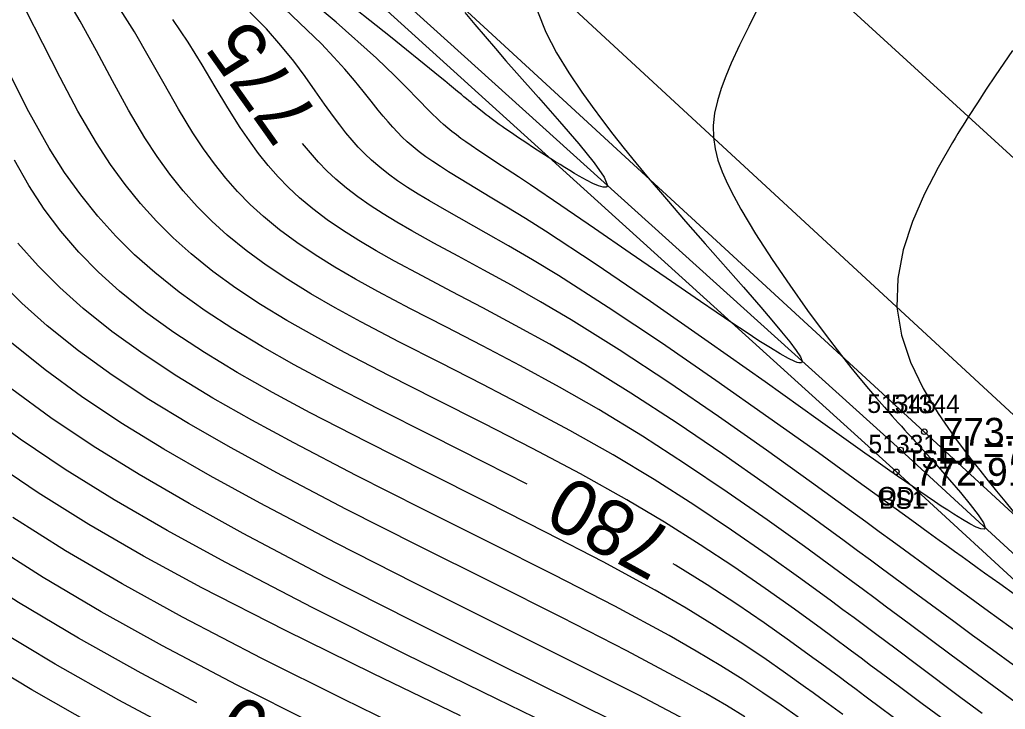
# Model space of a CAD drawing. Extents: x 1378535 to 1380697, y 997729 to 1000024.
# Drawn here: x 1379799.5 to 1379852.8, y 998775.1 to 998812.4 of the extents above; entities that cross this region are included whole.
import ezdxf

# ---------------------------------------------------------------- set-up
doc = ezdxf.new("R2010")
doc.units = 0
for name, color, linetype in [('RD_DTM_BkLn1', 7, 'Continuous'), ('RD_DTM_BkLn2', 7, 'Continuous'), ('RD_DTM_BkLn_txCode', 7, 'Continuous'), ('RD_DTM_Major1', 7, 'Continuous'), ('RD_DTM_Major1_Lbl', 7, 'Continuous'), ('RD_DTM_Minor1', 7, 'Continuous'), ('RD_EX_H2O', 7, 'Continuous'), ('RD_EX_H2O_txCode', 7, 'Continuous'), ('RD_EX_Road', 7, 'Continuous'), ('RD_EX_TX_H2O_ELEV', 7, 'Continuous'), ('RD_EX_TX_Misc_ELEV', 7, 'Continuous'), ('RD_SMD_Locator', 7, 'Continuous')]:
    doc.layers.add(name, color=color, linetype=linetype)

msp = doc.modelspace()

# ---------------------------------------------------------------- linework, layer by layer
at = {"layer": 'RD_DTM_BkLn1'}
msp.add_lwpolyline([(1380004.092, 998667.469), (1379960.441, 998707.181), (1379917.6, 998746.178), (1379872.26, 998787.533), (1379830.053, 998826.06), (1379785.115, 998866.805), (1379748.988, 998899.861), (1379722.936, 998924.281)], dxfattribs=at)
at = {"layer": 'RD_DTM_BkLn2'}
for points in [[(1379737.292, 998874.883), (1379752.749, 998868.877), (1379772.794, 998857.625), (1379802.995, 998831.849), (1379848.378, 998790.114), (1379894.268, 998747.881), (1379937.731, 998707.347), (1379986.156, 998664.45), (1380033.629, 998623.704), (1380075.028, 998584.523), (1380116.989, 998546.354), (1380162.137, 998505.398), (1380208.594, 998461.82), (1380262.411, 998411.759)], [(1380321.815, 998326.615), (1380322.659, 998329.174), (1380322.261, 998332.77), (1380321.137, 998334.343), (1380320.107, 998334.637), (1380319.184, 998334.516), (1380315.041, 998338.979), (1380309.473, 998346.954), (1380304.757, 998357.874), (1380262.267, 998407.427), (1380207.067, 998458.846), (1380160.069, 998502.831), (1380114.551, 998544.043), (1380071.667, 998582.108), (1380029.128, 998620.782), (1379985.006, 998662.48), (1379936.375, 998704.347), (1379893.878, 998744.802), (1379846.871, 998787.948), (1379800.334, 998830.073), (1379753.878, 998865.5), (1379725.58, 998874.504)]]:
    msp.add_lwpolyline(points, dxfattribs=at)
at = {"layer": 'RD_DTM_Major1'}
for points in [[(1379826.907, 998787.279), (1379824.636, 998788.433), (1379821.701, 998789.905), (1379818.836, 998791.35), (1379816.119, 998792.756), (1379814.296, 998793.737), (1379812.586, 998794.705), (1379810.982, 998795.673), (1379809.479, 998796.654), (1379808.071, 998797.664), (1379806.753, 998798.715), (1379805.67, 998799.678), (1379804.646, 998800.692), (1379803.676, 998801.768), (1379802.755, 998802.913), (1379801.879, 998804.136), (1379801.043, 998805.448), (1379799.95, 998807.4), (1379798.925, 998809.448), (1379797.967, 998811.504), (1379797.079, 998813.477)], [(1379853.405, 998779.277), (1379852.497, 998779.93), (1379851.646, 998780.545), (1379850.842, 998781.128), (1379850.071, 998781.69), (1379849.323, 998782.237), (1379848.585, 998782.777), (1379847.304, 998783.716), (1379846.639, 998784.203), (1379845.946, 998784.71), (1379845.216, 998785.243), (1379844.439, 998785.808), (1379842.273, 998787.378), (1379839.846, 998789.113), (1379837.247, 998790.937), (1379834.563, 998792.771), (1379831.88, 998794.539), (1379829.285, 998796.163), (1379827.625, 998797.143), (1379826.049, 998798.036), (1379824.56, 998798.853), (1379823.163, 998799.607), (1379821.861, 998800.311), (1379820.658, 998800.977), (1379819.856, 998801.439), (1379819.104, 998801.895), (1379818.4, 998802.351), (1379817.74, 998802.812), (1379817.122, 998803.284), (1379816.543, 998803.775), (1379816.066, 998804.223), (1379815.612, 998804.693), (1379815.175, 998805.187), (1379814.756, 998805.704)], [(1379809.04, 998775.456), (1379806.016, 998777.061), (1379802.635, 998778.957), (1379799.39, 998780.889), (1379796.306, 998782.85), (1379793.409, 998784.834), (1379790.726, 998786.833), (1379788.281, 998788.842), (1379786.486, 998790.466), (1379784.804, 998792.079), (1379783.176, 998793.67), (1379781.542, 998795.226), (1379779.843, 998796.736), (1379778.019, 998798.187), (1379777.539, 998798.538), (1379777.046, 998798.885), (1379776.538, 998799.23), (1379776.015, 998799.572), (1379775.474, 998799.914), (1379774.915, 998800.256), (1379771.699, 998802.042)], [(1379833.581, 998773.483), (1379829.686, 998775.416), (1379825.293, 998777.587), (1379820.643, 998779.906), (1379815.979, 998782.28), (1379811.543, 998784.618), (1379808.611, 998786.235), (1379805.908, 998787.804), (1379803.419, 998789.344), (1379801.129, 998790.875), (1379799.025, 998792.413)], [(1379854.093, 998769.295), (1379851.993, 998770.804), (1379850.677, 998771.758), (1379849.445, 998772.658), (1379848.286, 998773.509), (1379847.192, 998774.318), (1379846.152, 998775.09), (1379845.156, 998775.83), (1379844.692, 998776.175), (1379844.231, 998776.518), (1379843.771, 998776.859), (1379842.837, 998777.547), (1379842.356, 998777.9), (1379841.087, 998778.817), (1379839.716, 998779.782), (1379838.237, 998780.789), (1379836.639, 998781.831), (1379834.916, 998782.901), (1379834.804, 998782.966)]]:
    msp.add_lwpolyline(points, dxfattribs=at)
at = {"layer": 'RD_DTM_Minor1'}
for points in [[(1379827.456, 998812.85), (1379827.915, 998811.713), (1379828.493, 998810.602), (1379829.154, 998809.52), (1379829.863, 998808.47), (1379830.408, 998807.704), (1379830.966, 998806.948), (1379831.542, 998806.193), (1379832.144, 998805.43), (1379832.779, 998804.649), (1379833.452, 998803.84), (1379834.436, 998802.684), (1379835.473, 998801.486), (1379836.533, 998800.275), (1379838.597, 998797.926), (1379839.539, 998796.845), (1379840.134, 998796.152), (1379840.664, 998795.522), (1379841.11, 998794.97), (1379841.454, 998794.512), (1379841.679, 998794.16), (1379841.768, 998793.932), (1379841.762, 998793.877), (1379841.731, 998793.844), (1379841.677, 998793.832), (1379841.6, 998793.839), (1379841.503, 998793.865), (1379841.384, 998793.909), (1379841.036, 998794.074), (1379840.59, 998794.321), (1379840.054, 998794.644), (1379839.435, 998795.036), (1379838.741, 998795.489), (1379837.979, 998795.997), (1379836.275, 998797.152), (1379834.412, 998798.431), (1379832.475, 998799.768), (1379830.551, 998801.096), (1379828.724, 998802.348), (1379827.08, 998803.458), (1379826.426, 998803.892), (1379825.823, 998804.288), (1379825.268, 998804.651), (1379824.759, 998804.985), (1379824.293, 998805.294), (1379823.868, 998805.583), (1379823.586, 998805.78), (1379823.321, 998805.971), (1379823.07, 998806.159), (1379822.831, 998806.345), (1379822.601, 998806.533), (1379822.378, 998806.725), (1379822.185, 998806.898), (1379821.994, 998807.077), (1379821.8, 998807.264), (1379821.601, 998807.461), (1379821.396, 998807.668), (1379821.181, 998807.889), (1379820.865, 998808.216), (1379820.521, 998808.571), (1379820.143, 998808.957), (1379819.725, 998809.375), (1379819.261, 998809.827), (1379818.746, 998810.314), (1379816.569, 998812.254), (1379813.884, 998814.506)], [(1379851.503, 998774.891), (1379850.361, 998775.74), (1379848.033, 998777.478), (1379846.862, 998778.354), (1379846.301, 998778.773), (1379845.737, 998779.194), (1379845.165, 998779.62), (1379844.581, 998780.053), (1379843.98, 998780.497), (1379843.358, 998780.955), (1379841.695, 998782.167), (1379839.889, 998783.456), (1379837.955, 998784.797), (1379835.91, 998786.164), (1379833.769, 998787.529), (1379831.548, 998788.866), (1379829.215, 998790.183), (1379826.855, 998791.448), (1379824.506, 998792.663), (1379822.207, 998793.834), (1379819.996, 998794.963), (1379817.912, 998796.055), (1379816.511, 998796.82), (1379815.192, 998797.577), (1379813.953, 998798.338), (1379812.789, 998799.111), (1379811.699, 998799.908), (1379810.677, 998800.738), (1379809.839, 998801.498), (1379809.046, 998802.297), (1379808.293, 998803.141), (1379807.574, 998804.036), (1379806.885, 998804.987), (1379806.22, 998806), (1379805.332, 998807.5), (1379804.464, 998809.082), (1379803.601, 998810.701), (1379802.725, 998812.308), (1379801.822, 998813.858)], [(1379853.308, 998781.286), (1379852.463, 998781.886), (1379851.643, 998782.471), (1379851.232, 998782.765), (1379850.826, 998783.057), (1379850.421, 998783.349), (1379850.015, 998783.642), (1379849.604, 998783.94), (1379849.183, 998784.244), (1379848.591, 998784.674), (1379847.968, 998785.126), (1379847.307, 998785.605), (1379845.835, 998786.672), (1379845.008, 998787.269), (1379842.652, 998788.966), (1379839.975, 998790.875), (1379837.105, 998792.891), (1379834.168, 998794.913), (1379831.289, 998796.835), (1379828.596, 998798.553), (1379827.194, 998799.404), (1379825.891, 998800.167), (1379824.683, 998800.856), (1379822.548, 998802.058), (1379821.617, 998802.595), (1379821.001, 998802.964), (1379820.427, 998803.325), (1379819.892, 998803.682), (1379819.392, 998804.042), (1379818.923, 998804.409), (1379818.482, 998804.788), (1379818.118, 998805.134), (1379817.768, 998805.496), (1379817.427, 998805.877), (1379817.093, 998806.279), (1379816.76, 998806.705), (1379816.423, 998807.157), (1379815.945, 998807.828), (1379815.438, 998808.551), (1379814.885, 998809.323), (1379814.271, 998810.141), (1379813.582, 998811.001), (1379812.8, 998811.9), (1379811.023, 998813.715)], [(1379823.536, 998812.783), (1379824.074, 998812.129), (1379824.622, 998811.479), (1379825.181, 998810.828), (1379825.754, 998810.171), (1379826.342, 998809.504), (1379827.512, 998808.184), (1379828.657, 998806.884), (1379829.689, 998805.682), (1379830.523, 998804.652), (1379831.072, 998803.873), (1379831.249, 998803.42), (1379831.177, 998803.336), (1379831.012, 998803.337), (1379830.767, 998803.41), (1379830.459, 998803.542), (1379830.102, 998803.722), (1379829.712, 998803.936), (1379829.459, 998804.082), (1379829.201, 998804.235), (1379828.941, 998804.393), (1379828.682, 998804.553), (1379828.426, 998804.713), (1379828.176, 998804.871), (1379827.695, 998805.177), (1379827.245, 998805.468), (1379826.822, 998805.745), (1379826.425, 998806.011), (1379826.05, 998806.266), (1379825.696, 998806.512), (1379825.544, 998806.62), (1379825.394, 998806.727), (1379825.246, 998806.834), (1379825.098, 998806.943), (1379824.949, 998807.053), (1379824.799, 998807.167), (1379824.689, 998807.251), (1379824.577, 998807.338), (1379824.462, 998807.428), (1379824.223, 998807.618), (1379824.097, 998807.719), (1379823.983, 998807.812), (1379823.865, 998807.908), (1379823.741, 998808.009), (1379823.613, 998808.114), (1379823.48, 998808.224), (1379823.34, 998808.339), (1379823.137, 998808.507), (1379822.921, 998808.686), (1379822.691, 998808.875), (1379822.447, 998809.077), (1379822.188, 998809.29), (1379821.913, 998809.515), (1379819.516, 998811.456), (1379816.493, 998813.866)], [(1379853.295, 998775.494), (1379852.137, 998776.343), (1379850.985, 998777.193), (1379849.838, 998778.043), (1379848.697, 998778.891), (1379847.56, 998779.736), (1379846.954, 998780.187), (1379846.343, 998780.641), (1379845.722, 998781.101), (1379845.086, 998781.572), (1379844.428, 998782.056), (1379843.743, 998782.559), (1379841.896, 998783.905), (1379839.879, 998785.349), (1379837.725, 998786.85), (1379835.468, 998788.371), (1379833.14, 998789.871), (1379830.776, 998791.311), (1379828.65, 998792.526), (1379826.544, 998793.67), (1379824.484, 998794.75), (1379822.493, 998795.777), (1379820.595, 998796.757), (1379818.815, 998797.701), (1379817.618, 998798.362), (1379816.491, 998799.017), (1379815.432, 998799.675), (1379814.438, 998800.344), (1379813.507, 998801.033), (1379812.634, 998801.751), (1379811.919, 998802.407), (1379811.242, 998803.097), (1379810.598, 998803.824), (1379809.981, 998804.593), (1379809.388, 998805.409), (1379808.812, 998806.277), (1379808.037, 998807.558), (1379807.266, 998808.914), (1379806.479, 998810.315), (1379805.656, 998811.728), (1379804.778, 998813.123)], [(1379839.397, 998813.039), (1379838.881, 998812.02), (1379838.392, 998811.015), (1379837.943, 998810.034), (1379837.649, 998809.342), (1379837.393, 998808.664), (1379837.187, 998807.996), (1379837.041, 998807.335), (1379836.966, 998806.677), (1379836.975, 998806.017), (1379837.062, 998805.407), (1379837.222, 998804.79), (1379837.447, 998804.159), (1379837.732, 998803.512), (1379838.07, 998802.844), (1379838.454, 998802.151), (1379839.255, 998800.816), (1379840.15, 998799.427), (1379841.101, 998798.03), (1379842.068, 998796.669), (1379843.013, 998795.389), (1379843.897, 998794.235), (1379844.413, 998793.582), (1379844.896, 998792.987), (1379845.354, 998792.438), (1379845.793, 998791.925), (1379846.221, 998791.436), (1379846.646, 998790.959), (1379846.81, 998790.777), (1379846.975, 998790.595), (1379847.141, 998790.412), (1379847.309, 998790.227), (1379847.48, 998790.04), (1379847.653, 998789.85), (1379847.887, 998789.593), (1379848.126, 998789.33), (1379848.369, 998789.062), (1379848.871, 998788.506), (1379849.128, 998788.218), (1379849.742, 998787.522), (1379850.336, 998786.831), (1379850.868, 998786.185), (1379851.297, 998785.624), (1379851.581, 998785.188), (1379851.678, 998784.916), (1379851.614, 998784.841), (1379851.446, 998784.86), (1379851.187, 998784.962), (1379850.848, 998785.136), (1379850.441, 998785.37), (1379849.981, 998785.655), (1379849.647, 998785.868), (1379849.296, 998786.099), (1379848.926, 998786.345), (1379848.54, 998786.606), (1379848.136, 998786.882), (1379847.717, 998787.172), (1379847.334, 998787.438), (1379846.936, 998787.716), (1379846.523, 998788.006), (1379845.641, 998788.63), (1379845.168, 998788.965), (1379842.648, 998790.757), (1379839.765, 998792.805), (1379836.683, 998794.979), (1379833.567, 998797.148), (1379830.582, 998799.183), (1379827.893, 998800.951), (1379826.805, 998801.638), (1379825.808, 998802.253), (1379824.899, 998802.803), (1379823.325, 998803.749), (1379822.651, 998804.163), (1379822.21, 998804.444), (1379821.8, 998804.716), (1379821.42, 998804.982), (1379821.064, 998805.248), (1379820.73, 998805.516), (1379820.413, 998805.792), (1379820.148, 998806.042), (1379819.889, 998806.303), (1379819.634, 998806.578), (1379819.378, 998806.868), (1379819.117, 998807.175), (1379818.849, 998807.503), (1379818.458, 998807.99), (1379818.033, 998808.52), (1379817.565, 998809.093), (1379817.041, 998809.71), (1379816.45, 998810.37), (1379815.783, 998811.075), (1379813.799, 998812.979)], [(1379849.467, 998774.521), (1379848.269, 998775.407), (1379847.116, 998776.264), (1379846.001, 998777.095), (1379845.478, 998777.485), (1379844.958, 998777.872), (1379844.436, 998778.26), (1379843.372, 998779.048), (1379842.82, 998779.453), (1379841.357, 998780.517), (1379839.777, 998781.64), (1379838.079, 998782.808), (1379836.266, 998784.006), (1379834.337, 998785.22), (1379832.295, 998786.436), (1379829.792, 998787.832), (1379827.194, 998789.207), (1379824.56, 998790.556), (1379821.948, 998791.874), (1379819.415, 998793.158), (1379817.02, 998794.403), (1379815.41, 998795.275), (1379813.896, 998796.137), (1379812.475, 998797.002), (1379811.142, 998797.879), (1379809.891, 998798.783), (1379808.719, 998799.725), (1379807.757, 998800.588), (1379806.846, 998801.496), (1379805.981, 998802.456), (1379805.156, 998803.477), (1379804.367, 998804.565), (1379803.608, 998805.727), (1379802.603, 998807.452), (1379801.637, 998809.267), (1379800.703, 998811.106), (1379799.793, 998812.903)], [(1379853.196, 998777.506), (1379852.061, 998778.329), (1379850.991, 998779.109), (1379849.973, 998779.855), (1379848.029, 998781.287), (1379846.127, 998782.69), (1379845.463, 998783.178), (1379844.772, 998783.686), (1379844.044, 998784.219), (1379842.048, 998785.67), (1379839.84, 998787.251), (1379837.476, 998788.906), (1379835.013, 998790.577), (1379832.509, 998792.208), (1379830.022, 998793.742), (1379828.121, 998794.844), (1379826.277, 998795.864), (1379824.503, 998796.812), (1379822.812, 998797.7), (1379821.217, 998798.54), (1379819.729, 998799.342), (1379818.732, 998799.902), (1379817.795, 998800.457), (1379816.914, 998801.013), (1379816.089, 998801.578), (1379815.315, 998802.159), (1379814.591, 998802.763), (1379813.996, 998803.316), (1379813.432, 998803.895), (1379812.893, 998804.506), (1379812.376, 998805.15), (1379811.874, 998805.833), (1379811.383, 998806.558), (1379810.713, 998807.628), (1379810.033, 998808.765), (1379809.323, 998809.952), (1379808.562, 998811.168), (1379807.73, 998812.395)], [(1379853.152, 998810.725), (1379852.679, 998810.043), (1379852.206, 998809.347), (1379851.732, 998808.635), (1379851.254, 998807.903), (1379850.77, 998807.149), (1379850.627, 998806.923), (1379850.483, 998806.695), (1379850.339, 998806.464), (1379850.194, 998806.23), (1379850.049, 998805.993), (1379849.903, 998805.752), (1379849.125, 998804.405), (1379848.387, 998802.971), (1379847.743, 998801.475), (1379847.246, 998799.941), (1379846.948, 998798.391), (1379846.903, 998796.849), (1379847.146, 998795.34), (1379847.636, 998793.872), (1379848.316, 998792.456), (1379849.129, 998791.102), (1379850.017, 998789.819), (1379850.923, 998788.618), (1379851.38, 998788.033), (1379851.831, 998787.465), (1379852.281, 998786.909), (1379852.734, 998786.358), (1379853.194, 998785.806)], [(1379843.966, 998774.827), (1379843.572, 998775.117), (1379843.177, 998775.407), (1379842.779, 998775.698), (1379842.375, 998775.993), (1379841.961, 998776.292), (1379840.873, 998777.069), (1379839.696, 998777.886), (1379838.416, 998778.743), (1379837.02, 998779.639), (1379835.493, 998780.573), (1379833.823, 998781.543), (1379831.008, 998783.081), (1379827.934, 998784.677), (1379824.708, 998786.306), (1379821.435, 998787.943), (1379818.22, 998789.563), (1379815.168, 998791.141), (1379813.125, 998792.241), (1379811.217, 998793.32), (1379809.44, 998794.392), (1379807.789, 998795.471), (1379806.261, 998796.572), (1379804.85, 998797.707), (1379803.712, 998798.738), (1379802.656, 998799.816), (1379801.678, 998800.951), (1379800.774, 998802.152), (1379799.938, 998803.429), (1379799.166, 998804.792)], [(1379841.557, 998774.69), (1379840.642, 998775.33), (1379839.65, 998776.004), (1379838.564, 998776.715), (1379837.367, 998777.465), (1379836.046, 998778.258), (1379834.582, 998779.095), (1379831.643, 998780.682), (1379828.347, 998782.379), (1379824.829, 998784.148), (1379821.221, 998785.952), (1379817.657, 998787.753), (1379814.272, 998789.514), (1379812.011, 998790.739), (1379809.905, 998791.938), (1379807.947, 998793.128), (1379806.129, 998794.321), (1379804.444, 998795.535), (1379802.886, 998796.783), (1379801.625, 998797.911), (1379800.45, 998799.085), (1379799.359, 998800.309)], [(1379838.675, 998774.707), (1379837.677, 998775.314), (1379836.566, 998775.964), (1379835.326, 998776.659), (1379832.285, 998778.277), (1379828.776, 998780.066), (1379824.964, 998781.975), (1379821.014, 998783.949), (1379817.092, 998785.937), (1379813.364, 998787.885), (1379810.883, 998789.238), (1379808.578, 998790.559), (1379806.442, 998791.865), (1379804.463, 998793.171), (1379802.633, 998794.493), (1379800.944, 998795.848), (1379799.576, 998797.069), (1379798.304, 998798.329)], [(1379836.049, 998774.244), (1379832.935, 998775.869), (1379829.224, 998777.739), (1379825.119, 998779.783), (1379820.821, 998781.931), (1379816.532, 998784.111), (1379812.453, 998786.253), (1379809.748, 998787.737), (1379807.244, 998789.182), (1379804.931, 998790.605), (1379802.795, 998792.023), (1379800.826, 998793.454), (1379799.011, 998794.914)], [(1379829.949, 998773.385), (1379825.274, 998775.658), (1379820.306, 998778.091), (1379815.315, 998780.589), (1379810.568, 998783.057), (1379807.437, 998784.772), (1379804.555, 998786.44), (1379801.907, 998788.082), (1379799.476, 998789.715), (1379797.247, 998791.357)], [(1379823.291, 998774.756), (1379818.547, 998777.055), (1379813.825, 998779.374), (1379809.311, 998781.681), (1379806.142, 998783.398), (1379803.19, 998785.102), (1379800.449, 998786.805), (1379797.912, 998788.52)], [(1379821.382, 998773.494), (1379816.973, 998775.653), (1379812.546, 998777.864), (1379808.263, 998780.092), (1379805.001, 998781.888), (1379801.937, 998783.682), (1379799.074, 998785.485)], [(1379815.278, 998774.373), (1379811.182, 998776.439), (1379807.179, 998778.542), (1379803.866, 998780.382), (1379800.726, 998782.237), (1379797.767, 998784.113)], [(1379808.29, 998773.748), (1379804.821, 998775.608), (1379801.366, 998777.56), (1379798, 998779.574)], [(1379803.619, 998774.16), (1379800.108, 998776.163), (1379796.636, 998778.253)]]:
    msp.add_lwpolyline(points, dxfattribs=at)
at = {"layer": 'RD_EX_H2O'}
msp.add_lwpolyline([(1379736.894, 998874.065), (1379751.828, 998867.642), (1379771.891, 998856.367), (1379801.405, 998830.336), (1379847.091, 998789.131), (1379893.404, 998746.574), (1379936.347, 998705.935), (1379983.745, 998664.271), (1380032.204, 998621.669), (1380073.465, 998582.905), (1380116.04, 998544.611), (1380160.954, 998503.902), (1380207.715, 998459.994), (1380261.249, 998409.341)], dxfattribs=at)
at = {"layer": 'RD_EX_Road'}
msp.add_lwpolyline([(1379997.465, 998660.003), (1379953.435, 998699.92), (1379910.65, 998738.557), (1379864.964, 998780.174), (1379823.134, 998818.796), (1379778.446, 998859.585), (1379742.74, 998892.973), (1379715.649, 998915.949)], dxfattribs=at)
at = {"layer": 'RD_SMD_Locator'}
for centre in [(1379848.378, 998790.114), (1379847.091, 998789.131), (1379846.871, 998787.948)]:
    msp.add_circle(centre, 0.15, dxfattribs=at)

# ---------------------------------------------------------------- texts
at = {"layer": 'RD_DTM_BkLn_txCode'}
for s, p in [('51344', (1379846.583, 998791.114)), ('51331', (1379845.359, 998788.948)), ('TS1', (1379847.417, 998788.114)), ('BS1', (1379845.926, 998785.948))]:
    msp.add_text(s, height=1, dxfattribs=at).set_placement(p)
at = {"layer": 'RD_DTM_Major1_Lbl'}
for s, rotation, p in [('775', 125.4258, (1379815.727, 998807.13)), ('780', 151.3591, (1379835.032, 998784.637)), ('790', 153.1335, (1379817.198, 998772.977))]:
    msp.add_text(s, height=3, rotation=rotation, dxfattribs=at).set_placement(p)
at = {"layer": 'RD_EX_H2O_txCode'}
for s, p in [('51345', (1379845.296, 998791.131)), ('ODL', (1379845.847, 998786.131))]:
    msp.add_text(s, height=1, dxfattribs=at).set_placement(p)
at = {"layer": 'RD_EX_TX_H2O_ELEV'}
msp.add_text('EL=772.506', height=1.5, dxfattribs=at).set_placement((1379849.091, 998788.381))
at = {"layer": 'RD_EX_TX_Misc_ELEV'}
for s, p in [('773.43', (1379849.378, 998789.364)), ('772.91', (1379847.871, 998787.198))]:
    msp.add_text(s, height=1.5, dxfattribs=at).set_placement(p)

doc.saveas('drawing.dxf')
